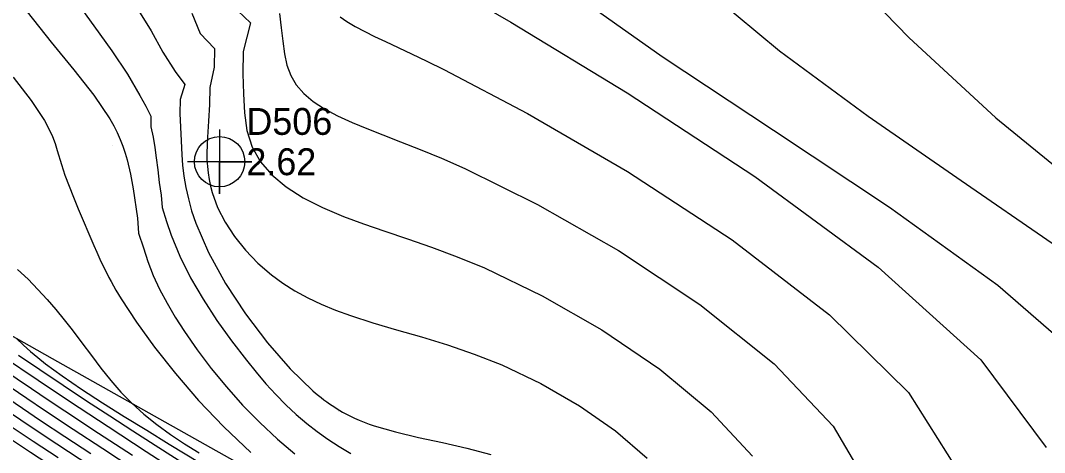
# Model space of a CAD drawing. Extents: x 2356077 to 2359823, y 225951 to 227822.
# Drawn here: x 2357103.2 to 2357198.6, y 227031.3 to 227071.5 of the extents above; entities that cross this region are included whole.
import ezdxf

# ---------------------------------------------------------------- set-up
doc = ezdxf.new("R2010")
doc.units = 0
for name, color, linetype in [('DTM Contours Major', 7, 'Continuous'), ('DTM Contours Minor', 7, 'Continuous'), ('Exist DTM Regular Point CELL', 7, 'Continuous'), ('Exist DTM Regular Point Cogo Elevation', 7, 'Continuous'), ('Exist DTM Regular Point Cogo Number', 7, 'Continuous'), ('PH Exist DTM Breakline', 7, 'Continuous'), ('PH Exist DTM Point', 7, 'Continuous')]:
    doc.layers.add(name, color=color, linetype=linetype)

msp = doc.modelspace()

# ---------------------------------------------------------------- linework, layer by layer
at = {"layer": 'DTM Contours Major'}
for points in [[(2357139.963, 227076.505), (2357148.871, 227071.343), (2357159.701, 227064.79), (2357171.609, 227057.012), (2357183.088, 227048.553), (2357192.63, 227039.96), (2357198.726, 227031.777)], [(2357114.064, 227072.683), (2357115.378, 227070.536), (2357116.474, 227068.56), (2357117.634, 227066.752), (2357118.507, 227065.56), (2357118.091, 227064.17), (2357118.047, 227062.867), (2357118.122, 227061.603), (2357118.173, 227060.327), (2357118.238, 227059.028), (2357118.319, 227058.04), (2357118.441, 227057.028), (2357118.613, 227055.989), (2357118.847, 227054.918), (2357119.152, 227053.81), (2357119.54, 227052.661), (2357120.738, 227049.915), (2357122.313, 227047.061), (2357124.168, 227044.225), (2357126.204, 227041.531), (2357128.324, 227039.106), (2357130.431, 227037.077), (2357130.695, 227036.852), (2357130.957, 227036.636), (2357131.217, 227036.428), (2357131.477, 227036.228), (2357131.736, 227036.036), (2357131.995, 227035.852), (2357132.236, 227035.687), (2357132.477, 227035.528), (2357132.719, 227035.376), (2357132.962, 227035.23), (2357133.205, 227035.09), (2357133.45, 227034.955), (2357133.881, 227034.733), (2357134.319, 227034.525), (2357134.765, 227034.331), (2357135.22, 227034.148), (2357135.686, 227033.976), (2357136.163, 227033.812), (2357138.153, 227033.238), (2357140.289, 227032.732), (2357142.517, 227032.247), (2357144.782, 227031.734), (2357147.027, 227031.146)], [(2357102.846, 227041.939), (2357103.486, 227041.321), (2357104.149, 227040.727), (2357104.84, 227040.151), (2357105.56, 227039.586), (2357106.315, 227039.023), (2357107.107, 227038.457), (2357108.909, 227037.225), (2357110.849, 227035.96), (2357112.884, 227034.676), (2357114.969, 227033.39), (2357117.062, 227032.115), (2357121.232, 227029.585)], [(2357101.247, 227036.91), (2357103.41, 227035.442), (2357105.088, 227034.318), (2357107.347, 227032.822), (2357109.753, 227031.245)]]:
    msp.add_lwpolyline(points, dxfattribs=at)
at = {"layer": 'DTM Contours Minor'}
for points in [[(2357129.069, 227134.117), (2357131.19, 227128.534), (2357133.1, 227121.997), (2357134.628, 227115.339), (2357135.95, 227108.738), (2357137.243, 227102.37), (2357138.684, 227096.411), (2357140.451, 227091.04), (2357141.842, 227087.959), (2357143.504, 227085.112), (2357145.497, 227082.419), (2357147.883, 227079.797), (2357150.725, 227077.167), (2357154.084, 227074.446), (2357162.956, 227068.153), (2357173.342, 227061.311), (2357184.131, 227054.145), (2357194.212, 227046.88), (2357202.474, 227039.742)], [(2357145.535, 227131.838), (2357146.12, 227129.754), (2357146.846, 227127.644), (2357147.662, 227125.497), (2357148.515, 227123.301), (2357149.3, 227121.237), (2357150.121, 227119.095), (2357151.027, 227116.847), (2357152.067, 227114.463), (2357153.288, 227111.915), (2357154.74, 227109.174), (2357159.003, 227102.213), (2357164.475, 227094.462), (2357170.935, 227086.265), (2357178.162, 227077.968), (2357185.936, 227069.918), (2357194.037, 227062.459), (2357200.932, 227056.832)], [(2357137.649, 227131.176), (2357139.627, 227126.345), (2357141.121, 227121.904), (2357142.394, 227117.465), (2357143.577, 227113.034), (2357144.799, 227108.619), (2357146.19, 227104.225), (2357147.881, 227099.859), (2357150.532, 227094.521), (2357153.845, 227089.238), (2357157.828, 227084.012), (2357162.49, 227078.844), (2357167.837, 227073.738), (2357173.88, 227068.694), (2357182.142, 227062.601), (2357190.82, 227056.625), (2357199.274, 227050.785)], [(2357108.195, 227073.61), (2357110.039, 227071.02), (2357111.736, 227068.675), (2357113.195, 227066.529), (2357114.328, 227064.536), (2357114.9, 227063.545), (2357115.358, 227062.6), (2357115.364, 227061.61), (2357115.564, 227060.658), (2357115.721, 227059.705), (2357115.851, 227058.742), (2357115.992, 227057.605), (2357116.142, 227056.443), (2357116.323, 227055.257), (2357116.411, 227054.107), (2357116.806, 227052.825), (2357117.25, 227051.538), (2357118.045, 227049.575), (2357119.051, 227047.577), (2357120.22, 227045.579), (2357121.508, 227043.614), (2357122.866, 227041.716), (2357124.249, 227039.92), (2357125.164, 227038.795), (2357126.078, 227037.728), (2357126.998, 227036.718), (2357127.932, 227035.765), (2357128.89, 227034.867), (2357129.877, 227034.022), (2357130.835, 227033.279), (2357131.833, 227032.574), (2357132.877, 227031.899), (2357133.974, 227031.245)], [(2357103.842, 227072.301), (2357106.085, 227069.497), (2357108.193, 227066.929), (2357110.047, 227064.564), (2357111.531, 227062.367), (2357111.897, 227061.716), (2357112.22, 227061.076), (2357112.504, 227060.442), (2357112.751, 227059.812), (2357112.966, 227059.184), (2357113.152, 227058.555), (2357113.467, 227057.213), (2357113.707, 227055.857), (2357114.114, 227053.119), (2357114.194, 227051.731), (2357114.678, 227050.378), (2357115.081, 227049.089), (2357115.582, 227047.802), (2357116.177, 227046.513), (2357116.861, 227045.218), (2357117.631, 227043.911), (2357118.481, 227042.588), (2357119.677, 227040.872), (2357120.986, 227039.145), (2357122.4, 227037.428), (2357123.906, 227035.744), (2357125.496, 227034.113), (2357127.159, 227032.559), (2357128.768, 227031.192)], [(2357119.161, 227072.184), (2357119.945, 227070.305), (2357121.268, 227068.895), (2357121.25, 227067.163), (2357120.86, 227065.267), (2357120.826, 227063.691), (2357120.727, 227062.151), (2357120.622, 227060.649), (2357120.572, 227059.188), (2357120.582, 227058.561), (2357120.617, 227057.942), (2357120.68, 227057.328), (2357120.772, 227056.718), (2357120.897, 227056.112), (2357121.057, 227055.508), (2357121.57, 227054.112), (2357122.269, 227052.739), (2357123.138, 227051.406), (2357124.16, 227050.133), (2357125.316, 227048.94), (2357126.591, 227047.844), (2357127.651, 227047.072), (2357128.774, 227046.365), (2357129.963, 227045.716), (2357131.22, 227045.118), (2357132.549, 227044.566), (2357133.951, 227044.054), (2357136.025, 227043.391), (2357138.229, 227042.747), (2357140.549, 227042.078), (2357142.966, 227041.34), (2357145.466, 227040.486), (2357148.03, 227039.474), (2357151.68, 227037.735), (2357155.264, 227035.664), (2357158.619, 227033.327), (2357161.584, 227030.792)], [(2357123.469, 227072.415), (2357124.64, 227071.29), (2357123.949, 227068.617), (2357123.923, 227066.559), (2357123.973, 227064.701), (2357124.067, 227062.932), (2357124.303, 227061.272), (2357124.776, 227059.742), (2357125.552, 227058.375), (2357126.624, 227057.141), (2357127.963, 227056.028), (2357129.54, 227055.022), (2357131.325, 227054.108), (2357133.288, 227053.274), (2357135.15, 227052.587), (2357137.134, 227051.911), (2357139.247, 227051.204), (2357141.496, 227050.425), (2357143.887, 227049.534), (2357146.426, 227048.489), (2357151.792, 227045.912), (2357157.362, 227042.73), (2357162.744, 227039.084), (2357167.546, 227035.118), (2357171.374, 227030.972)], [(2357127.339, 227072.163), (2357127.5, 227070.826), (2357127.632, 227069.579), (2357127.787, 227068.422), (2357128.018, 227067.357), (2357128.377, 227066.385), (2357128.9, 227065.515), (2357129.598, 227064.721), (2357130.469, 227063.989), (2357131.512, 227063.303), (2357132.723, 227062.65), (2357134.103, 227062.015), (2357135.46, 227061.454), (2357136.957, 227060.868), (2357138.607, 227060.231), (2357140.42, 227059.515), (2357142.409, 227058.694), (2357144.584, 227057.742), (2357151.372, 227054.399), (2357158.91, 227050.107), (2357166.487, 227045.089), (2357173.389, 227039.567), (2357178.906, 227033.765), (2357182.324, 227027.906)], [(2357132.975, 227071.862), (2357133.618, 227071.416), (2357134.382, 227070.961), (2357135.276, 227070.483), (2357136.181, 227070.034), (2357137.203, 227069.545), (2357139.633, 227068.401), (2357141.056, 227067.721), (2357142.629, 227066.952), (2357150.432, 227062.867), (2357159.745, 227057.47), (2357169.482, 227051.112), (2357178.562, 227044.142), (2357185.899, 227036.911), (2357190.41, 227029.768)], [(2357102.55, 227066.229), (2357104.21, 227064.07), (2357105.461, 227062.2), (2357105.866, 227061.443), (2357106.184, 227060.734), (2357106.436, 227060.061), (2357106.646, 227059.41), (2357107.03, 227058.125), (2357107.361, 227057.135), (2357107.741, 227056.114), (2357108.158, 227055.065), (2357108.602, 227053.993), (2357110.05, 227050.576), (2357110.32, 227049.955), (2357110.607, 227049.32), (2357110.917, 227048.666), (2357111.254, 227047.992), (2357111.451, 227047.617), (2357111.658, 227047.234), (2357111.877, 227046.842), (2357112.107, 227046.441), (2357112.35, 227046.03), (2357112.607, 227045.609), (2357114.014, 227043.458), (2357115.705, 227041.123), (2357117.647, 227038.674), (2357119.809, 227036.177), (2357122.16, 227033.702), (2357124.669, 227031.316)], [(2357102.95, 227048.363), (2357103.93, 227047.435), (2357104.843, 227046.501), (2357105.7, 227045.562), (2357106.508, 227044.619), (2357107.277, 227043.673), (2357108.016, 227042.725), (2357108.925, 227041.524), (2357109.817, 227040.334), (2357110.711, 227039.165), (2357111.623, 227038.03), (2357112.57, 227036.941), (2357113.571, 227035.908), (2357114.708, 227034.88), (2357115.915, 227033.918), (2357117.18, 227033.008), (2357118.493, 227032.139), (2357119.844, 227031.296)], [(2357103.037, 227040.366), (2357105.014, 227039.031), (2357107.191, 227037.58), (2357109.374, 227036.143), (2357111.544, 227034.727), (2357113.682, 227033.343), (2357115.769, 227032), (2357120.461, 227029.002)], [(2357101.539, 227040.277), (2357104.865, 227038.043), (2357107.782, 227036.104), (2357111.387, 227033.73), (2357114.927, 227031.422), (2357118.175, 227029.319)], [(2357101.562, 227039.073), (2357104.235, 227037.266), (2357105.802, 227036.218), (2357107.35, 227035.189), (2357110.47, 227033.137), (2357113.64, 227031.071)], [(2357101.383, 227038.008), (2357103.799, 227036.368), (2357105.441, 227035.268), (2357108.109, 227033.501), (2357110.882, 227031.686), (2357113.806, 227029.786)], [(2357102.199, 227035.064), (2357104.308, 227033.648), (2357106.612, 227032.122), (2357109.757, 227030.064)], [(2357102.27, 227033.815), (2357104.404, 227032.391), (2357106.734, 227030.857)], [(2357101.91, 227032.853), (2357104.141, 227031.372), (2357107.28, 227029.315)]]:
    msp.add_lwpolyline(points, dxfattribs=at)
at = {"layer": 'Exist DTM Regular Point CELL'}
msp.add_lwpolyline([(2357121.755, 227061.371), (2357121.755, 227055.371), (2357121.755, 227058.371), (2357124.755, 227058.371), (2357118.755, 227058.371)], dxfattribs=at)
msp.add_circle((2357121.755, 227058.371), 2.344, dxfattribs=at)
at = {"layer": 'PH Exist DTM Breakline'}
msp.add_lwpolyline([(2356945.059, 227135.06), (2356958.825, 227125.117), (2356972.695, 227115.332), (2356986.414, 227107.619), (2357000.544, 227099.698), (2357013.925, 227093.39), (2357029.127, 227086.374), (2357045.762, 227077.215), (2357060.558, 227068.898), (2357073.945, 227061.348), (2357089.166, 227049.636), (2357106.174, 227040.067), (2357123.678, 227030.226), (2357139.456, 227020.451), (2357150.729, 227012.126), (2357158.803, 227005.816)], dxfattribs=at)
at = {"layer": 'PH Exist DTM Point'}
for p, q in [((2357111.821, 227059.906), (2357111.821, 227059.906)), ((2357110.644, 227047.628), (2357110.644, 227047.628)), ((2357132.841, 227035.149), (2357132.841, 227035.149))]:
    msp.add_line(p, q, dxfattribs=at)

# ---------------------------------------------------------------- texts
at = {"layer": 'Exist DTM Regular Point Cogo Elevation'}
msp.add_text('2.62', height=2.5, dxfattribs=at).set_placement((2357124.255, 227057.121))
at = {"layer": 'Exist DTM Regular Point Cogo Number'}
msp.add_text('D506', height=2.5, dxfattribs=at).set_placement((2357124.255, 227060.871))

doc.saveas('drawing.dxf')
